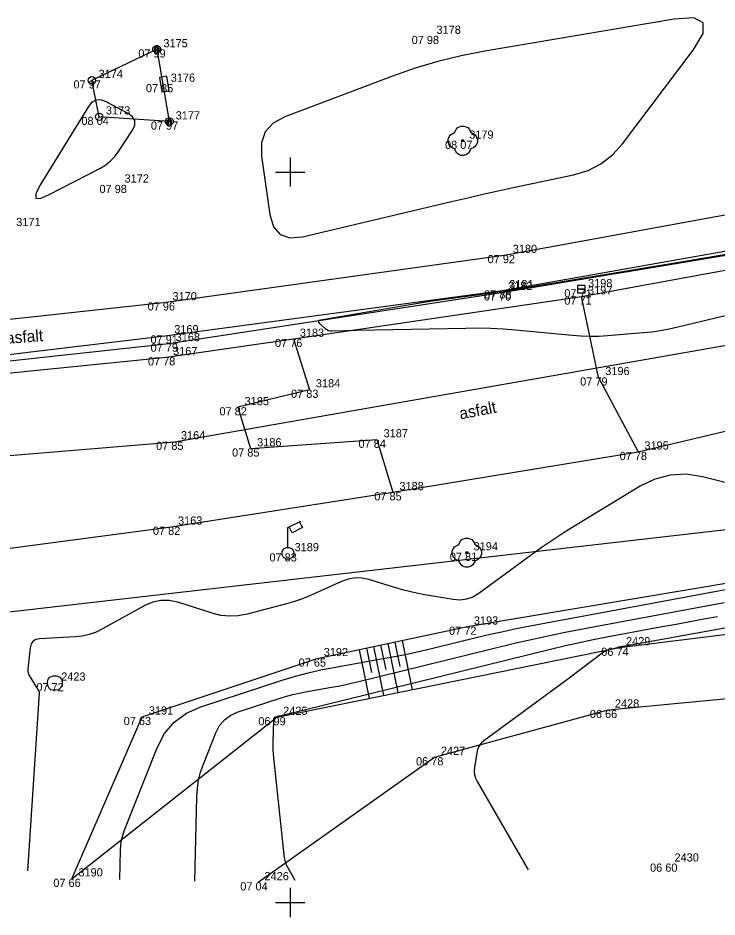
# Model space of a CAD drawing. Extents: x -703403 to -701924, y -1022520 to -1021856.
# Drawn here: x -702509.32 to -702485.38, y -1022350.5 to -1022319.73 of the extents above; entities that cross this region are included whole.
import ezdxf

# ---------------------------------------------------------------- set-up
doc = ezdxf.new("R2010")
doc.units = 0
for name, color, linetype in [('Ex_Major Contours', 7, 'Continuous'), ('Ex_Minor Contours', 7, 'Continuous'), ('Z_body', 7, 'Continuous'), ('Z_body_cisla', 7, 'Continuous'), ('Z_body_vysky_redukovane', 7, 'Continuous'), ('Z_chodnik', 7, 'Continuous'), ('Z_hektometricka_sit', 7, 'Continuous'), ('Z_hrany_paty', 7, 'Continuous'), ('Z_katastr_hranice', 7, 'Continuous'), ('Z_komunikace', 7, 'Continuous'), ('Z_komunikace_osa', 7, 'Continuous'), ('Z_obruba', 7, 'Continuous'), ('Z_pilire', 7, 'Continuous'), ('Z_pole_rozhranni', 7, 'Continuous'), ('Z_popisy', 7, 'Continuous'), ('Z_rozhranni', 7, 'Continuous'), ('Z_site_kanalizace_znaky', 7, 'Continuous'), ('Z_site_vo_znaky', 7, 'Continuous'), ('Z_sloupek_kov', 7, 'Continuous'), ('Z_sloupy', 7, 'Continuous'), ('Z_technicke_srafy', 7, 'Continuous'), ('Z_zelen_jednotliva', 7, 'Continuous')]:
    doc.layers.add(name, color=color, linetype=linetype)

# ---------------------------------------------------------------- blocks, each defined once
blk = doc.blocks.new('POINT_DISPLAY')
blk.add_line((0, 0), (0, 0))
blk = doc.blocks.new('Z24')
for p, q in [((-0.28, 0.28), (-0.23, 0.38)), ((-0.23, 0.38), (-0.17, 0.45)), ((-0.17, 0.45), (-0.05, 0.5)), ((-0.05, 0.5), (0.05, 0.5)), ((0.05, 0.5), (0.17, 0.45)), ((0.17, 0.45), (0.23, 0.38)), ((0.23, 0.38), (0.28, 0.28)), ((-0.5, 0.05), (-0.47, 0.13)), ((-0.5, -0.05), (-0.5, 0.05)), ((-0.47, 0.13), (-0.42, 0.2)), ((-0.42, 0.2), (-0.28, 0.28)), ((-0.03, -0.03), (-0.03, 0.03)), ((-0.03, 0.03), (0.03, 0.03)), ((0.03, 0.03), (0.03, -0.03)), ((0.28, 0.28), (0.42, 0.2)), ((0.42, 0.2), (0.47, 0.13)), ((0.47, 0.13), (0.5, 0.05)), ((0.5, 0.05), (0.5, -0.05)), ((-0.45, -0.17), (-0.5, -0.05)), ((-0.38, -0.23), (-0.45, -0.17)), ((-0.28, -0.28), (-0.38, -0.23)), ((-0.2, -0.42), (-0.28, -0.28)), ((0.03, -0.03), (-0.03, -0.03)), ((0.28, -0.28), (0.2, -0.42)), ((0.38, -0.23), (0.28, -0.28)), ((0.45, -0.17), (0.38, -0.23)), ((0.5, -0.05), (0.45, -0.17)), ((-0.13, -0.47), (-0.2, -0.42)), ((-0.05, -0.5), (-0.13, -0.47)), ((0.05, -0.5), (-0.05, -0.5)), ((0.13, -0.47), (0.05, -0.5)), ((0.2, -0.42), (0.13, -0.47))]:
    blk.add_line(p, q)
blk = doc.blocks.new('Z13')
for p, q in [((0, 0.88), (0.45, 1.1)), ((0.4, 1.07), (0.5, 0.88)), ((0, 0.2), (0, 0.88)), ((0.15, 0.7), (0.05, 0.9)), ((0.5, 0.88), (0.15, 0.7)), ((-0.2, 0.05), (-0.15, 0.15)), ((-0.2, -0.05), (-0.2, 0.05)), ((-0.15, 0.15), (-0.05, 0.2)), ((-0.05, 0.2), (0.05, 0.2)), ((0.05, 0.2), (0.15, 0.15)), ((0.15, 0.15), (0.2, 0.05)), ((0.2, 0.05), (0.2, -0.05)), ((-0.15, -0.15), (-0.2, -0.05)), ((-0.05, -0.2), (-0.15, -0.15)), ((0.05, -0.2), (-0.05, -0.2)), ((0.15, -0.15), (0.05, -0.2)), ((0.2, -0.05), (0.15, -0.15))]:
    blk.add_line(p, q)
blk = doc.blocks.new('Z666')
for p, q in [((-0.25, 0.13), (-0.25, -0.13)), ((0.25, 0.13), (-0.25, 0.13)), ((0.25, -0.13), (0.25, 0.13)), ((-0.25, -0.13), (0.25, -0.13))]:
    blk.add_line(p, q)
blk = doc.blocks.new('Z620')
for p, q in [((-0.25, 0.05), (-0.23, 0.13)), ((-0.25, -0.05), (-0.25, 0.05)), ((-0.23, 0.13), (-0.17, 0.2)), ((-0.17, 0.2), (-0.05, 0.25)), ((-0.05, 0.25), (0.05, 0.25)), ((0.05, 0.25), (0.17, 0.2)), ((0.17, 0.2), (0.23, 0.13)), ((0.23, 0.13), (0.25, 0.05)), ((0.25, 0.05), (0.25, -0.05)), ((-0.2, -0.17), (-0.25, -0.05)), ((-0.13, -0.23), (-0.2, -0.17)), ((-0.05, -0.25), (-0.13, -0.23)), ((0.05, -0.25), (-0.05, -0.25)), ((0.13, -0.23), (0.05, -0.25)), ((0.2, -0.17), (0.13, -0.23)), ((0.25, -0.05), (0.2, -0.17))]:
    blk.add_line(p, q)
blk = doc.blocks.new('Z46260')
for p, q in [((0.13, 0.13), (-0.13, 0.13)), ((-0.13, 0.13), (-0.13, -0.13)), ((0.13, 0), (-0.13, 0)), ((0.13, -0.13), (0.13, 0.13)), ((-0.13, -0.13), (0.13, -0.13))]:
    blk.add_line(p, q)
blk = doc.blocks.new('Z601')
for p, q in [((-0.13, 0.03), (-0.1, 0.08)), ((-0.13, -0.03), (-0.13, 0.03)), ((-0.1, 0.08), (-0.08, 0.1)), ((-0.08, 0.1), (-0.03, 0.13)), ((-0.08, 0.05), (-0.08, -0.05)), ((-0.03, 0.13), (0.03, 0.13)), ((-0.03, -0.08), (-0.03, 0.08)), ((-0.03, 0.08), (0.03, 0.08)), ((0.03, 0.13), (0.08, 0.1)), ((0.03, 0.08), (0.03, -0.08)), ((0.08, 0.1), (0.1, 0.08)), ((0.08, -0.05), (0.08, 0.05)), ((0.1, 0.08), (0.13, 0.03)), ((0.13, 0.03), (0.13, -0.03)), ((-0.1, -0.08), (-0.13, -0.03)), ((-0.08, -0.1), (-0.1, -0.08)), ((-0.08, -0.05), (-0.03, -0.08)), ((-0.03, -0.13), (-0.08, -0.1)), ((0.03, -0.13), (-0.03, -0.13)), ((0.03, -0.08), (0.08, -0.05)), ((0.08, -0.1), (0.03, -0.13)), ((0.1, -0.08), (0.08, -0.1)), ((0.13, -0.03), (0.1, -0.08))]:
    blk.add_line(p, q)
blk = doc.blocks.new('Z15')
blk.add_circle((0, 0), 0.125)

msp = doc.modelspace()

# ---------------------------------------------------------------- linework, layer by layer
at = {"layer": 'Ex_Major Contours'}
for points in [[(-702489.802, -1022324.946), (-702489.359, -1022324.719), (-702488.966, -1022324.414), (-702488.622, -1022324.031), (-702486.202, -1022320.833), (-702485.86, -1022320.261), (-702485.854, -1022319.892), (-702486.183, -1022319.728), (-702486.849, -1022319.767), (-702493.337, -1022320.863), (-702494.144, -1022321.02), (-702494.94, -1022321.215), (-702495.726, -1022321.448), (-702496.502, -1022321.72), (-702500.185, -1022323.112), (-702500.587, -1022323.33), (-702500.854, -1022323.628), (-702500.986, -1022324.006), (-702500.983, -1022324.463), (-702500.698, -1022326.454), (-702500.574, -1022326.875), (-702500.346, -1022327.142), (-702500.014, -1022327.257), (-702499.577, -1022327.217), (-702494.429, -1022325.998), (-702493.914, -1022325.878), (-702493.398, -1022325.761), (-702492.882, -1022325.646), (-702492.365, -1022325.535), (-702490.295, -1022325.095)], [(-702506.316, -1022324.753), (-702506.151, -1022324.622), (-702506.005, -1022324.47), (-702505.877, -1022324.298), (-702505.401, -1022323.562), (-702505.323, -1022323.391), (-702505.321, -1022323.241), (-702505.396, -1022323.111), (-702505.547, -1022323), (-702506.304, -1022322.597), (-702506.484, -1022322.532), (-702506.644, -1022322.537), (-702506.786, -1022322.614), (-702506.907, -1022322.761), (-702508.571, -1022325.466), (-702508.712, -1022325.746), (-702508.71, -1022325.892), (-702508.564, -1022325.905), (-702508.275, -1022325.784), (-702506.5, -1022324.864)]]:
    msp.add_lwpolyline(points, close=True, dxfattribs=at)
msp.add_lwpolyline([(-702499.825, -1022349.252), (-702500.084, -1022348.802), (-702500.123, -1022348.725), (-702500.154, -1022348.646), (-702500.176, -1022348.564), (-702500.189, -1022348.479), (-702500.56, -1022345.05), (-702500.572, -1022344.92), (-702500.58, -1022344.79), (-702500.583, -1022344.659), (-702500.582, -1022344.528), (-702500.565, -1022343.765), (-702500.565, -1022343.754), (-702500.563, -1022343.743), (-702500.56, -1022343.732), (-702500.557, -1022343.722), (-702500.54, -1022343.681), (-702500.535, -1022343.671), (-702500.529, -1022343.663), (-702500.521, -1022343.657), (-702500.511, -1022343.653), (-702500.456, -1022343.635), (-702500.447, -1022343.632), (-702500.439, -1022343.63), (-702500.43, -1022343.628), (-702500.422, -1022343.627), (-702500.388, -1022343.621), (-702500.379, -1022343.619), (-702500.371, -1022343.617), (-702500.362, -1022343.615), (-702500.354, -1022343.613), (-702491.037, -1022341.319), (-702490.569, -1022341.207), (-702490.099, -1022341.102), (-702489.628, -1022341.004), (-702489.155, -1022340.912), (-702487.262, -1022340.559), (-702486.788, -1022340.471), (-702486.315, -1022340.384), (-702485.841, -1022340.297), (-702485.367, -1022340.212)], dxfattribs=at)
at = {"layer": 'Ex_Minor Contours'}
for points in [[(-702485.075, -1022327.818), (-702485.41, -1022327.878), (-702485.746, -1022327.936), (-702486.083, -1022327.993), (-702486.419, -1022328.049), (-702492.072, -1022328.988), (-702492.412, -1022329.043), (-702492.752, -1022329.095), (-702493.093, -1022329.145), (-702493.435, -1022329.193), (-702494.801, -1022329.378), (-702495.142, -1022329.425), (-702495.483, -1022329.476), (-702495.823, -1022329.53), (-702496.163, -1022329.587), (-702498.959, -1022330.07), (-702499.009, -1022330.085), (-702499.031, -1022330.109), (-702499.025, -1022330.14), (-702498.991, -1022330.18), (-702498.798, -1022330.357), (-702498.748, -1022330.395), (-702498.693, -1022330.422), (-702498.634, -1022330.437), (-702498.571, -1022330.441), (-702498.114, -1022330.426), (-702498.016, -1022330.423), (-702497.918, -1022330.421), (-702497.82, -1022330.418), (-702497.722, -1022330.416), (-702493.987, -1022330.341), (-702493.56, -1022330.338), (-702493.134, -1022330.348), (-702492.709, -1022330.37), (-702492.284, -1022330.404), (-702490.34, -1022330.588), (-702490.037, -1022330.61), (-702489.735, -1022330.618), (-702489.432, -1022330.614), (-702489.13, -1022330.595), (-702487.919, -1022330.496), (-702487.618, -1022330.466), (-702487.318, -1022330.423), (-702487.02, -1022330.37), (-702486.724, -1022330.304), (-702483.902, -1022329.623)], [(-702481.605, -1022336.502), (-702485.887, -1022335.433), (-702486.445, -1022335.347), (-702486.985, -1022335.372), (-702487.509, -1022335.508), (-702488.017, -1022335.755), (-702490.234, -1022337.1), (-702490.619, -1022337.339), (-702490.999, -1022337.587), (-702491.373, -1022337.842), (-702491.742, -1022338.107), (-702493.541, -1022339.426), (-702493.744, -1022339.548), (-702493.959, -1022339.623), (-702494.184, -1022339.652), (-702494.421, -1022339.634), (-702495.389, -1022339.47), (-702495.631, -1022339.425), (-702495.87, -1022339.372), (-702496.108, -1022339.312), (-702496.344, -1022339.244), (-702497.307, -1022338.951), (-702497.545, -1022338.9), (-702497.779, -1022338.893), (-702498.011, -1022338.931), (-702498.239, -1022339.012), (-702499.173, -1022339.439), (-702499.406, -1022339.539), (-702499.643, -1022339.629), (-702499.883, -1022339.709), (-702500.128, -1022339.779), (-702501.476, -1022340.133), (-702501.776, -1022340.19), (-702502.074, -1022340.204), (-702502.371, -1022340.174), (-702502.667, -1022340.102), (-702503.848, -1022339.726), (-702504.14, -1022339.663), (-702504.426, -1022339.661), (-702504.706, -1022339.719), (-702504.98, -1022339.839), (-702506.424, -1022340.641), (-702506.648, -1022340.75), (-702506.879, -1022340.831), (-702507.117, -1022340.885), (-702507.364, -1022340.911), (-702508.574, -1022340.975), (-702508.704, -1022341), (-702508.801, -1022341.059), (-702508.866, -1022341.153), (-702508.899, -1022341.281), (-702508.979, -1022342.018), (-702508.981, -1022342.085), (-702508.972, -1022342.151), (-702508.951, -1022342.213), (-702508.919, -1022342.273), (-702508.721, -1022342.583), (-702508.694, -1022342.625), (-702508.668, -1022342.666), (-702508.615, -1022342.749), (-702508.604, -1022342.77), (-702508.597, -1022342.792), (-702508.593, -1022342.816), (-702508.592, -1022342.84), (-702508.991, -1022348.918)], [(-702505.834, -1022349.221), (-702505.811, -1022348.207), (-702505.8, -1022348.04), (-702505.774, -1022347.875), (-702505.734, -1022347.714), (-702505.679, -1022347.555), (-702504.551, -1022344.706), (-702504.301, -1022344.223), (-702503.968, -1022343.828), (-702503.553, -1022343.52), (-702503.055, -1022343.301), (-702500.237, -1022342.382), (-702499.814, -1022342.252), (-702499.386, -1022342.137), (-702498.955, -1022342.038), (-702498.52, -1022341.954), (-702496.694, -1022341.634), (-702496.296, -1022341.561), (-702495.901, -1022341.481), (-702495.506, -1022341.394), (-702495.114, -1022341.301), (-702493.545, -1022340.915), (-702493.152, -1022340.821), (-702492.758, -1022340.733), (-702492.363, -1022340.65), (-702491.966, -1022340.573), (-702481.965, -1022338.708)], [(-702478.37, -1022339.398), (-702488.591, -1022341.239), (-702488.627, -1022341.246), (-702488.664, -1022341.252), (-702488.737, -1022341.266), (-702488.755, -1022341.269), (-702488.773, -1022341.273), (-702488.791, -1022341.277), (-702488.809, -1022341.282), (-702489.085, -1022341.35), (-702489.136, -1022341.365), (-702489.185, -1022341.385), (-702489.231, -1022341.41), (-702489.275, -1022341.44), (-702490.026, -1022342.007), (-702490.166, -1022342.112), (-702490.306, -1022342.217), (-702490.446, -1022342.321), (-702490.586, -1022342.425), (-702493.366, -1022344.473), (-702493.459, -1022344.555), (-702493.531, -1022344.65), (-702493.582, -1022344.758), (-702493.611, -1022344.878), (-702493.689, -1022345.384), (-702493.698, -1022345.508), (-702493.687, -1022345.629), (-702493.654, -1022345.746), (-702493.6, -1022345.858), (-702491.853, -1022348.888)], [(-702503.261, -1022349.269), (-702503.197, -1022346.384), (-702503.178, -1022346.097), (-702503.134, -1022345.816), (-702503.065, -1022345.54), (-702502.971, -1022345.268), (-702502.546, -1022344.193), (-702502.418, -1022343.947), (-702502.249, -1022343.746), (-702502.037, -1022343.589), (-702501.783, -1022343.477), (-702500.346, -1022343.008), (-702500.13, -1022342.942), (-702499.912, -1022342.884), (-702499.693, -1022342.833), (-702499.471, -1022342.79), (-702498.58, -1022342.634), (-702498.357, -1022342.593), (-702498.136, -1022342.548), (-702497.915, -1022342.5), (-702497.695, -1022342.448), (-702493.107, -1022341.318), (-702492.268, -1022341.118), (-702491.426, -1022340.929), (-702490.582, -1022340.753), (-702489.735, -1022340.589), (-702485.139, -1022339.731)]]:
    msp.add_lwpolyline(points, dxfattribs=at)
at = {"layer": 'Z_chodnik'}
for p, q in [((-702492.61, -1022327.84), (-702483.05, -1022326.09)), ((-702504.25, -1022329.46), (-702492.61, -1022327.84)), ((-702516.28, -1022330.76), (-702504.25, -1022329.46))]:
    msp.add_line(p, q, dxfattribs=at)
at = {"layer": 'Z_hektometricka_sit'}
for p, q in [((-702500, -1022324.5), (-702500, -1022325.5)), ((-702500.5, -1022325), (-702499.5, -1022325)), ((-702500, -1022349.5), (-702500, -1022350.5)), ((-702500.5, -1022350), (-702499.5, -1022350))]:
    msp.add_line(p, q, dxfattribs=at)
at = {"layer": 'Z_hrany_paty'}
for p, q in [((-702493.93, -1022340.56), (-702480.95, -1022338.38)), ((-702488.72, -1022341.28), (-702475.23, -1022339.6)), ((-702499.08, -1022341.65), (-702493.93, -1022340.56)), ((-702500.46, -1022343.66), (-702488.72, -1022341.28)), ((-702505.07, -1022343.65), (-702499.08, -1022341.65)), ((-702507.48, -1022349.19), (-702505.07, -1022343.65)), ((-702507.48, -1022349.19), (-702500.46, -1022343.66))]:
    msp.add_line(p, q, dxfattribs=at)
at = {"layer": 'Z_katastr_hranice'}
msp.add_line((-702461.35, -1022334.53), (-702512.42, -1022340.39), dxfattribs=at)
at = {"layer": 'Z_komunikace'}
for p, q in [((-702492.76, -1022329.12), (-702483.06, -1022327.51)), ((-702504.15, -1022330.87), (-702492.76, -1022329.12)), ((-702516.07, -1022332.16), (-702504.15, -1022330.87)), ((-702488.09, -1022334.58), (-702482.02, -1022333.13)), ((-702496.49, -1022335.96), (-702488.09, -1022334.58)), ((-702504.07, -1022337.14), (-702496.49, -1022335.96)), ((-702510.48, -1022337.99), (-702504.07, -1022337.14))]:
    msp.add_line(p, q, dxfattribs=at)
at = {"layer": 'Z_komunikace_osa'}
for p, q in [((-702503.96, -1022334.23), (-702482.56, -1022330.49)), ((-702515.91, -1022335.22), (-702503.96, -1022334.23))]:
    msp.add_line(p, q, dxfattribs=at)
at = {"layer": 'Z_obruba'}
for p, q in [((-702492.73, -1022329.05), (-702483.06, -1022327.34)), ((-702504.2, -1022330.59), (-702492.73, -1022329.05)), ((-702516.07, -1022332.01), (-702504.2, -1022330.59))]:
    msp.add_line(p, q, dxfattribs=at)
at = {"layer": 'Z_pole_rozhranni'}
for p, q in [((-702489.11, -1022343.41), (-702474.55, -1022342.02)), ((-702495.06, -1022345.03), (-702489.11, -1022343.41)), ((-702501.1, -1022349.31), (-702495.06, -1022345.03))]:
    msp.add_line(p, q, dxfattribs=at)
at = {"layer": 'Z_rozhranni'}
for p, q in [((-702490.03, -1022329.26), (-702483.01, -1022327.98)), ((-702499.89, -1022330.71), (-702490.03, -1022329.26)), ((-702489.44, -1022332.03), (-702490.03, -1022329.26)), ((-702504.24, -1022331.34), (-702499.89, -1022330.71)), ((-702499.89, -1022330.71), (-702499.34, -1022332.45)), ((-702516.27, -1022332.54), (-702504.24, -1022331.34)), ((-702489.44, -1022332.03), (-702488.09, -1022334.58)), ((-702499.34, -1022332.45), (-702501.79, -1022333.05)), ((-702501.79, -1022333.05), (-702501.36, -1022334.46)), ((-702501.36, -1022334.46), (-702497.03, -1022334.16)), ((-702497.03, -1022334.16), (-702496.49, -1022335.96))]:
    msp.add_line(p, q, dxfattribs=at)
at = {"layer": 'Z_sloupy'}
for p, q in [((-702506.79, -1022321.86), (-702504.57, -1022320.8)), ((-702504.57, -1022320.8), (-702504.14, -1022323.27)), ((-702506.54, -1022323.11), (-702506.79, -1022321.86)), ((-702504.14, -1022323.27), (-702506.54, -1022323.11))]:
    msp.add_line(p, q, dxfattribs=at)
at = {"layer": 'Z_technicke_srafy'}
for p, q in [((-702496.91, -1022341.19), (-702496.73, -1022342.03)), ((-702496.66, -1022341.14), (-702496.31, -1022342.82)), ((-702496.42, -1022341.09), (-702496.24, -1022341.93)), ((-702496.17, -1022341.03), (-702495.82, -1022342.72)), ((-702497.64, -1022341.35), (-702497.29, -1022343.02)), ((-702497.39, -1022341.29), (-702497.22, -1022342.13)), ((-702497.15, -1022341.24), (-702496.8, -1022342.92))]:
    msp.add_line(p, q, dxfattribs=at)

# ---------------------------------------------------------------- block references
at = {"layer": 'Z_body'}
for p in [(-702495.21, -1022320.34), (-702504.57, -1022320.8), (-702506.79, -1022321.86), (-702504.31, -1022321.99), (-702506.54, -1022323.11), (-702504.14, -1022323.27), (-702494.09, -1022323.93), (-702505.9, -1022325.44), (-702492.61, -1022327.84), (-702492.76, -1022329.12), (-702492.73, -1022329.05), (-702490.03, -1022329.01), (-702504.25, -1022329.46), (-702490.03, -1022329.26), (-702504.2, -1022330.59), (-702499.89, -1022330.71), (-702504.15, -1022330.87), (-702504.24, -1022331.34), (-702489.44, -1022332.03), (-702499.34, -1022332.45), (-702501.79, -1022333.05), (-702503.96, -1022334.23), (-702497.03, -1022334.16), (-702501.36, -1022334.46), (-702488.09, -1022334.58), (-702496.49, -1022335.96), (-702504.07, -1022337.14), (-702500.08, -1022338.05), (-702493.95, -1022338.03), (-702493.93, -1022340.56), (-702488.72, -1022341.28), (-702499.08, -1022341.65), (-702508.06, -1022342.49), (-702505.07, -1022343.65), (-702489.11, -1022343.41), (-702500.46, -1022343.66), (-702495.06, -1022345.03), (-702487.07, -1022348.67), (-702507.48, -1022349.19), (-702501.1, -1022349.31)]:
    msp.add_blockref('POINT_DISPLAY', p, dxfattribs=at)
at = {"layer": 'Z_pilire', "rotation": -81.00000000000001}
msp.add_blockref('Z666', (-702504.31, -1022321.99), dxfattribs=at)
at = {"layer": 'Z_site_kanalizace_znaky'}
for name, p in [('Z46260', (-702490.03, -1022329.01)), ('Z620', (-702508.06, -1022342.49))]:
    msp.add_blockref(name, p, dxfattribs=at)
at = {"layer": 'Z_site_vo_znaky'}
msp.add_blockref('Z13', (-702500.08, -1022338.05), dxfattribs=at)
at = {"layer": 'Z_sloupek_kov'}
for p in [(-702506.79, -1022321.86), (-702506.54, -1022323.11)]:
    msp.add_blockref('Z15', p, dxfattribs=at)
at = {"layer": 'Z_sloupy'}
for p in [(-702504.57, -1022320.8), (-702504.14, -1022323.27)]:
    msp.add_blockref('Z601', p, dxfattribs=at)
at = {"layer": 'Z_zelen_jednotliva'}
for p in [(-702494.09, -1022323.93), (-702493.95, -1022338.03)]:
    msp.add_blockref('Z24', p, dxfattribs=at)

# ---------------------------------------------------------------- texts
at = {"layer": 'Z_body_cisla'}
for s, p in [('3178', (-702494.99, -1022320.27)), ('3175', (-702504.34, -1022320.73)), ('3174', (-702506.56, -1022321.78)), ('3176', (-702504.09, -1022321.91)), ('3173', (-702506.31, -1022323.03)), ('3177', (-702503.92, -1022323.2)), ('3179', (-702493.87, -1022323.86)), ('3172', (-702505.67, -1022325.36)), ('3171', (-702509.38, -1022326.85)), ('3180', (-702492.38, -1022327.77)), ('3182', (-702492.54, -1022329.04)), ('3181', (-702492.5, -1022328.98)), ('3198', (-702489.8, -1022328.94)), ('3170', (-702504.03, -1022329.39)), ('3197', (-702489.8, -1022329.19)), ('3169', (-702503.97, -1022330.52)), ('3183', (-702499.67, -1022330.64)), ('3168', (-702503.92, -1022330.79)), ('3167', (-702504.01, -1022331.27)), ('3196', (-702489.21, -1022331.95)), ('3184', (-702499.12, -1022332.37)), ('3185', (-702501.56, -1022332.98)), ('3187', (-702496.8, -1022334.08)), ('3164', (-702503.74, -1022334.15)), ('3186', (-702501.13, -1022334.39)), ('3195', (-702487.87, -1022334.5)), ('3188', (-702496.26, -1022335.89)), ('3163', (-702503.84, -1022337.07)), ('3189', (-702499.85, -1022337.98)), ('3194', (-702493.72, -1022337.95)), ('3193', (-702493.71, -1022340.49)), ('2429', (-702488.5, -1022341.2)), ('3192', (-702498.85, -1022341.57)), ('2423', (-702507.84, -1022342.41)), ('3191', (-702504.84, -1022343.57)), ('2425', (-702500.24, -1022343.58)), ('2428', (-702488.88, -1022343.33)), ('2427', (-702494.84, -1022344.95)), ('2430', (-702486.84, -1022348.6)), ('3190', (-702507.25, -1022349.11)), ('2426', (-702500.88, -1022349.24))]:
    msp.add_text(s, height=0.28, dxfattribs=at).set_placement(p)
at = {"layer": 'Z_body_vysky_redukovane'}
for s, p in [('07 98', (-702495.84, -1022320.62)), ('07 99', (-702505.2, -1022321.08)), ('07 97', (-702507.42, -1022322.14)), ('07 85', (-702504.94, -1022322.27)), ('08 04', (-702507.147, -1022323.39)), ('07 97', (-702504.77, -1022323.55)), ('08 07', (-702494.697, -1022324.21)), ('07 98', (-702506.53, -1022325.72)), ('07 92', (-702493.24, -1022328.12)), ('07 70', (-702493.367, -1022329.4)), ('07 88', (-702493.36, -1022329.33)), ('07 71', (-702490.613, -1022329.29)), ('07 96', (-702504.88, -1022329.74)), ('07 71', (-702490.613, -1022329.54)), ('07 91', (-702504.783, -1022330.87)), ('07 76', (-702500.52, -1022330.99)), ('07 79', (-702504.78, -1022331.15)), ('07 78', (-702504.87, -1022331.62)), ('07 79', (-702490.07, -1022332.31)), ('07 83', (-702499.97, -1022332.73)), ('07 82', (-702502.42, -1022333.33)), ('07 85', (-702504.59, -1022334.51)), ('07 84', (-702497.66, -1022334.44)), ('07 85', (-702501.99, -1022334.74)), ('07 78', (-702488.72, -1022334.86)), ('07 85', (-702497.12, -1022336.24)), ('07 82', (-702504.7, -1022337.42)), ('07 83', (-702500.71, -1022338.33)), ('07 81', (-702494.533, -1022338.31)), ('07 72', (-702494.56, -1022340.84)), ('06 74', (-702489.35, -1022341.56)), ('07 65', (-702499.71, -1022341.93)), ('07 72', (-702508.69, -1022342.77)), ('07 63', (-702505.7, -1022343.93)), ('06 66', (-702489.74, -1022343.69)), ('06 99', (-702501.09, -1022343.94)), ('06 78', (-702495.69, -1022345.31)), ('06 60', (-702487.677, -1022348.95)), ('07 66', (-702508.11, -1022349.47)), ('07 04', (-702501.707, -1022349.59))]:
    msp.add_text(s, height=0.28, dxfattribs=at).set_placement(p)
at = {"layer": 'Z_popisy'}
for s, rotation, p in [('Chodník - asfalt', 4.5, (-702512.18, -1022331.08)), ('asfalt', 10.8, (-702494.17, -1022333.47))]:
    msp.add_text(s, height=0.4, rotation=rotation, dxfattribs=at).set_placement(p)

doc.saveas('drawing.dxf')
